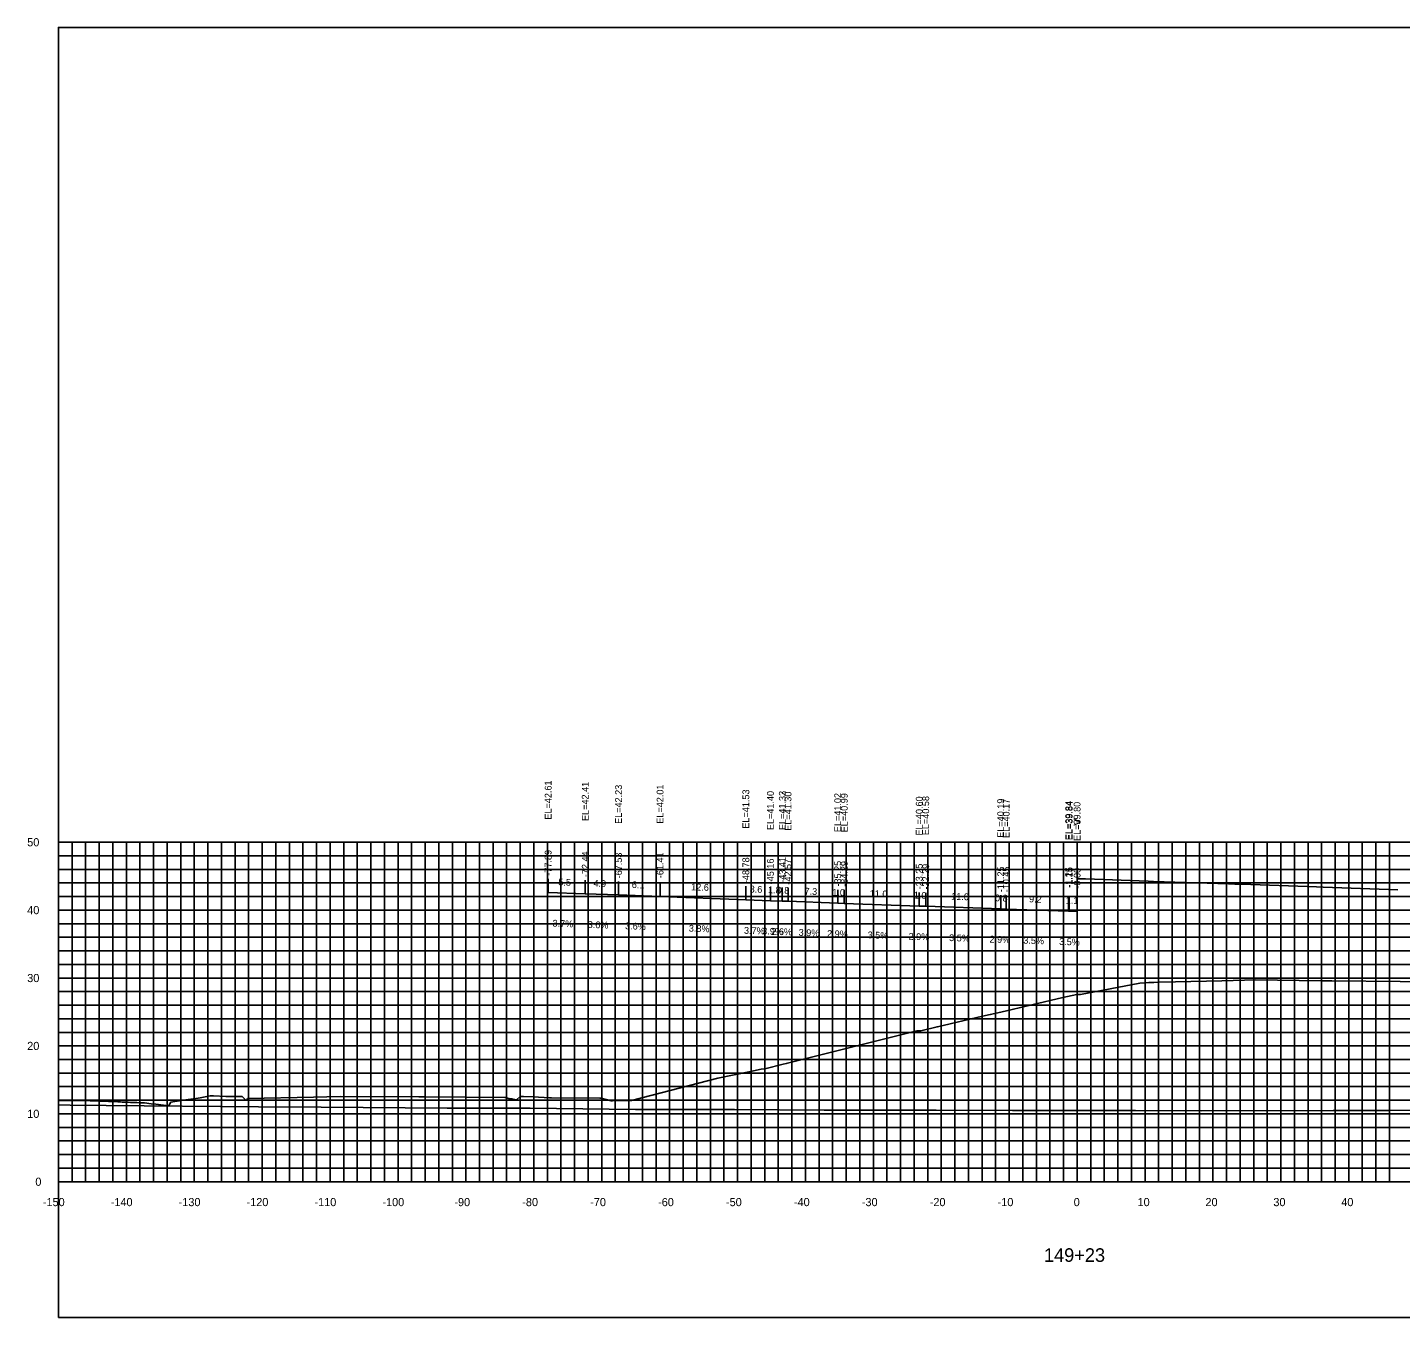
# Model space of a CAD drawing. Extents: x 1800880 to 1818864, y 245271 to 250560.
# Drawn here: x 1817785.3 to 1817987.5, y 249032.1 to 249222.1 of the extents above; entities that cross this region are included whole.
import ezdxf

# ---------------------------------------------------------------- set-up
doc = ezdxf.new("R2010")
doc.units = 0
for name, color, linetype in [('33', 7, 'Continuous'), ('ANNO-TXT', 7, 'Continuous'), ('AXIS', 7, 'Continuous'), ('CL-CNST', 7, 'Continuous'), ('DESIGN - DRAINAGE - Bridges', 7, 'Continuous'), ('Level 32', 7, 'Continuous'), ('Level 37', 7, 'Continuous'), ('Level 46', 7, 'Continuous'), ('Level 62', 7, 'Continuous'), ('SHT-BDR', 7, 'Continuous')]:
    doc.layers.add(name, color=color, linetype=linetype)

msp = doc.modelspace()

# ---------------------------------------------------------------- linework, layer by layer
at = {"layer": 'AXIS'}
msp.add_lwpolyline([(1817939.87, 249096.69), (1817939.97, 249096.69), (1817941.12, 249096.65), (1817950.32, 249096.33), (1817951.12, 249096.3), (1817962.16, 249095.92), (1817963.12, 249095.89), (1817964.08, 249095.86), (1817975.12, 249095.48), (1817976.08, 249095.45), (1817987.12, 249095.06)], dxfattribs=at)
at = {"layer": 'CL-CNST'}
msp.add_lwpolyline([(1817789.87, 249064.03), (1817794.55, 249063.96), (1817798.63, 249063.82), (1817798.81, 249063.81), (1817799.02, 249063.81), (1817799.25, 249063.8), (1817799.5, 249063.79), (1817799.79, 249063.78), (1817800.12, 249063.77), (1817800.49, 249063.75), (1817800.92, 249063.74), (1817801.42, 249063.72), (1817802, 249063.7), (1817802.55, 249063.68), (1817803.54, 249063.55), (1817804.22, 249063.46), (1817806.07, 249063.26), (1817806.08, 249063.25), (1817806.1, 249063.24), (1817806.11, 249063.29), (1817806.4, 249063.76), (1817806.44, 249063.76), (1817807.31, 249063.92), (1817807.68, 249063.99), (1817808.24, 249064.07), (1817810.42, 249064.38), (1817810.72, 249064.43), (1817812.2, 249064.7), (1817812.34, 249064.7), (1817812.71, 249064.7), (1817814.53, 249064.61), (1817816.14, 249064.62), (1817816.15, 249064.62), (1817816.73, 249064.61), (1817816.94, 249064.6), (1817817.48, 249064.07), (1817817.53, 249064.05), (1817817.58, 249064.09), (1817817.58, 249064.09), (1817817.58, 249064.1), (1817817.59, 249064.1), (1817817.59, 249064.11), (1817817.6, 249064.12), (1817817.61, 249064.13), (1817817.62, 249064.15), (1817817.64, 249064.18), (1817817.67, 249064.22), (1817817.72, 249064.3), (1817817.75, 249064.34), (1817827.41, 249064.52), (1817831.37, 249064.6), (1817842.96, 249064.55), (1817843.63, 249064.55), (1817843.83, 249064.55), (1817855.63, 249064.45), (1817856.21, 249064.33), (1817856.61, 249064.25), (1817856.75, 249064.22), (1817856.79, 249064.21), (1817856.9, 249064.19), (1817856.96, 249064.17), (1817857.01, 249064.16), (1817857.05, 249064.15), (1817857.07, 249064.15), (1817857.1, 249064.14), (1817857.11, 249064.14), (1817857.13, 249064.14), (1817857.14, 249064.13), (1817857.15, 249064.13), (1817857.16, 249064.13), (1817857.17, 249064.13), (1817857.17, 249064.13), (1817857.18, 249064.12), (1817857.32, 249064.1), (1817857.34, 249064.12), (1817857.88, 249064.6), (1817857.89, 249064.6), (1817858.35, 249064.6), (1817858.36, 249064.6), (1817859.78, 249064.58), (1817862.19, 249064.41), (1817862.46, 249064.4), (1817869.61, 249064.37), (1817869.8, 249064.38), (1817871.25, 249063.97), (1817871.46, 249063.97), (1817873.74, 249064), (1817874, 249064), (1817874.27, 249064), (1817886.96, 249067.32), (1817891.77, 249068.29), (1817893.37, 249068.66), (1817893.81, 249068.67), (1817893.87, 249068.67), (1817896.61, 249069.36), (1817897.05, 249069.45), (1817906.43, 249071.82), (1817916.27, 249074.28), (1817916.35, 249074.28), (1817916.85, 249074.3), (1817919.24, 249074.89), (1817919.29, 249074.89), (1817925.93, 249076.43), (1817927.07, 249076.68), (1817928.66, 249077.04), (1817937.77, 249079.18), (1817939.84, 249079.63), (1817940.27, 249079.63), (1817940.36, 249079.64), (1817949.1, 249081.3), (1817950.43, 249081.42), (1817950.75, 249081.42), (1817951.18, 249081.42), (1817951.89, 249081.44), (1817954.34, 249081.48), (1817961.2, 249081.66), (1817966.21, 249081.79), (1817975.74, 249081.66), (1817977.36, 249081.65), (1817987.44, 249081.54), (1817989.1, 249081.52)], dxfattribs=at)
at = {"layer": 'DESIGN - DRAINAGE - Bridges'}
for p, q in [((1817789.81, 249102.06), (1817789.87, 249102.06)), ((1817789.87, 249052.06), (1817789.87, 249102.06)), ((1817789.81, 249092.06), (1817789.87, 249092.06)), ((1817789.81, 249082.06), (1817789.87, 249082.06)), ((1817789.81, 249072.06), (1817789.87, 249072.06)), ((1817789.81, 249062.06), (1817789.87, 249062.06)), ((1817789.81, 249052.06), (1817789.87, 249052.06)), ((1817789.87, 249052.06), (1818089.87, 249052.06)), ((1817789.87, 249052), (1817789.87, 249052.06)), ((1817799.87, 249052), (1817799.87, 249052.06)), ((1817809.87, 249052), (1817809.87, 249052.06)), ((1817819.87, 249052), (1817819.87, 249052.06)), ((1817829.87, 249052), (1817829.87, 249052.06)), ((1817839.87, 249052), (1817839.87, 249052.06)), ((1817849.87, 249052), (1817849.87, 249052.06)), ((1817859.87, 249052), (1817859.87, 249052.06)), ((1817869.87, 249052), (1817869.87, 249052.06)), ((1817879.87, 249052), (1817879.87, 249052.06)), ((1817889.87, 249052), (1817889.87, 249052.06)), ((1817899.87, 249052), (1817899.87, 249052.06)), ((1817909.87, 249052), (1817909.87, 249052.06)), ((1817919.87, 249052), (1817919.87, 249052.06)), ((1817929.87, 249052), (1817929.87, 249052.06)), ((1817939.87, 249052), (1817939.87, 249052.06)), ((1817949.87, 249052), (1817949.87, 249052.06)), ((1817959.87, 249052), (1817959.87, 249052.06)), ((1817969.87, 249052), (1817969.87, 249052.06)), ((1817979.87, 249052), (1817979.87, 249052.06))]:
    msp.add_line(p, q, dxfattribs=at)
at = {"layer": 'Level 37'}
for p, q in [((1817861.98, 249094.67), (1817861.98, 249096.67)), ((1817867.44, 249094.47), (1817867.44, 249096.47)), ((1817872.34, 249094.29), (1817872.34, 249096.29)), ((1817878.46, 249094.06), (1817878.46, 249096.06)), ((1817891.09, 249093.59), (1817891.09, 249095.59)), ((1817894.71, 249093.45), (1817894.71, 249095.45)), ((1817896.46, 249093.38), (1817896.46, 249095.38)), ((1817896.46, 249093.38), (1817896.46, 249095.38)), ((1817897.3, 249093.36), (1817897.3, 249095.36)), ((1817904.62, 249093.07), (1817904.62, 249095.07)), ((1817905.58, 249093.05), (1817905.58, 249095.05)), ((1817916.62, 249092.66), (1817916.62, 249094.66)), ((1817917.58, 249092.63), (1817917.58, 249094.63)), ((1817928.62, 249092.25), (1817928.62, 249094.25)), ((1817929.42, 249092.22), (1817929.42, 249094.22)), ((1817938.62, 249091.9), (1817938.62, 249093.9)), ((1817938.72, 249091.9), (1817938.72, 249093.9)), ((1817939.87, 249091.86), (1817939.87, 249093.86))]:
    msp.add_line(p, q, dxfattribs=at)
msp.add_lwpolyline([(1817789.87, 249032.06), (1818089.87, 249032.06), (1818089.87, 249222.06), (1817789.87, 249222.06)], close=True, dxfattribs=at)
at = {"layer": 'Level 46'}
for p, q in [((1817789.87, 249102.06), (1818089.87, 249102.06)), ((1817789.87, 249052.06), (1817789.87, 249102.06)), ((1817791.87, 249052.06), (1817791.87, 249102.06)), ((1817793.87, 249052.06), (1817793.87, 249102.06)), ((1817795.87, 249052.06), (1817795.87, 249102.06)), ((1817797.87, 249052.06), (1817797.87, 249102.06)), ((1817799.87, 249052.06), (1817799.87, 249102.06)), ((1817801.87, 249052.06), (1817801.87, 249102.06)), ((1817803.87, 249052.06), (1817803.87, 249102.06)), ((1817805.87, 249052.06), (1817805.87, 249102.06)), ((1817807.87, 249052.06), (1817807.87, 249102.06)), ((1817809.87, 249052.06), (1817809.87, 249102.06)), ((1817811.87, 249052.06), (1817811.87, 249102.06)), ((1817813.87, 249052.06), (1817813.87, 249102.06)), ((1817815.87, 249052.06), (1817815.87, 249102.06)), ((1817817.87, 249052.06), (1817817.87, 249102.06)), ((1817819.87, 249052.06), (1817819.87, 249102.06)), ((1817821.87, 249052.06), (1817821.87, 249102.06)), ((1817823.87, 249052.06), (1817823.87, 249102.06)), ((1817825.87, 249052.06), (1817825.87, 249102.06)), ((1817827.87, 249052.06), (1817827.87, 249102.06)), ((1817829.87, 249052.06), (1817829.87, 249102.06)), ((1817831.87, 249052.06), (1817831.87, 249102.06)), ((1817833.87, 249052.06), (1817833.87, 249102.06)), ((1817835.87, 249052.06), (1817835.87, 249102.06)), ((1817837.87, 249052.06), (1817837.87, 249102.06)), ((1817839.87, 249052.06), (1817839.87, 249102.06)), ((1817841.87, 249052.06), (1817841.87, 249102.06)), ((1817843.87, 249052.06), (1817843.87, 249102.06)), ((1817845.87, 249052.06), (1817845.87, 249102.06)), ((1817847.87, 249052.06), (1817847.87, 249102.06)), ((1817849.87, 249052.06), (1817849.87, 249102.06)), ((1817851.87, 249052.06), (1817851.87, 249102.06)), ((1817853.87, 249052.06), (1817853.87, 249102.06)), ((1817855.87, 249052.06), (1817855.87, 249102.06)), ((1817857.87, 249052.06), (1817857.87, 249102.06)), ((1817859.87, 249052.06), (1817859.87, 249102.06)), ((1817861.87, 249052.06), (1817861.87, 249102.06)), ((1817863.87, 249052.06), (1817863.87, 249102.06)), ((1817865.87, 249052.06), (1817865.87, 249102.06)), ((1817867.87, 249052.06), (1817867.87, 249102.06)), ((1817869.87, 249052.06), (1817869.87, 249102.06)), ((1817871.87, 249052.06), (1817871.87, 249102.06)), ((1817873.87, 249052.06), (1817873.87, 249102.06)), ((1817875.87, 249052.06), (1817875.87, 249102.06)), ((1817877.87, 249052.06), (1817877.87, 249102.06)), ((1817879.87, 249052.06), (1817879.87, 249102.06)), ((1817881.87, 249052.06), (1817881.87, 249102.06)), ((1817883.87, 249052.06), (1817883.87, 249102.06)), ((1817885.87, 249052.06), (1817885.87, 249102.06)), ((1817887.87, 249052.06), (1817887.87, 249102.06)), ((1817889.87, 249052.06), (1817889.87, 249102.06)), ((1817891.87, 249052.06), (1817891.87, 249102.06)), ((1817893.87, 249052.06), (1817893.87, 249102.06)), ((1817895.87, 249052.06), (1817895.87, 249102.06)), ((1817897.87, 249052.06), (1817897.87, 249102.06)), ((1817899.87, 249052.06), (1817899.87, 249102.06)), ((1817901.87, 249052.06), (1817901.87, 249102.06)), ((1817903.87, 249052.06), (1817903.87, 249102.06)), ((1817905.87, 249052.06), (1817905.87, 249102.06)), ((1817907.87, 249052.06), (1817907.87, 249102.06)), ((1817909.87, 249052.06), (1817909.87, 249102.06)), ((1817911.87, 249052.06), (1817911.87, 249102.06)), ((1817913.87, 249052.06), (1817913.87, 249102.06)), ((1817915.87, 249052.06), (1817915.87, 249102.06)), ((1817917.87, 249052.06), (1817917.87, 249102.06)), ((1817919.87, 249052.06), (1817919.87, 249102.06)), ((1817921.87, 249052.06), (1817921.87, 249102.06)), ((1817923.87, 249052.06), (1817923.87, 249102.06)), ((1817925.87, 249052.06), (1817925.87, 249102.06)), ((1817927.87, 249052.06), (1817927.87, 249102.06)), ((1817929.87, 249052.06), (1817929.87, 249102.06)), ((1817931.87, 249052.06), (1817931.87, 249102.06)), ((1817933.87, 249052.06), (1817933.87, 249102.06)), ((1817935.87, 249052.06), (1817935.87, 249102.06)), ((1817937.87, 249052.06), (1817937.87, 249102.06)), ((1817939.87, 249052.06), (1817939.87, 249102.06)), ((1817941.87, 249052.06), (1817941.87, 249102.06)), ((1817943.87, 249052.06), (1817943.87, 249102.06)), ((1817945.87, 249052.06), (1817945.87, 249102.06)), ((1817947.87, 249052.06), (1817947.87, 249102.06)), ((1817949.87, 249052.06), (1817949.87, 249102.06)), ((1817951.87, 249052.06), (1817951.87, 249102.06)), ((1817953.87, 249052.06), (1817953.87, 249102.06)), ((1817955.87, 249052.06), (1817955.87, 249102.06)), ((1817957.87, 249052.06), (1817957.87, 249102.06)), ((1817959.87, 249052.06), (1817959.87, 249102.06)), ((1817961.87, 249052.06), (1817961.87, 249102.06)), ((1817963.87, 249052.06), (1817963.87, 249102.06)), ((1817965.87, 249052.06), (1817965.87, 249102.06)), ((1817967.87, 249052.06), (1817967.87, 249102.06)), ((1817969.87, 249052.06), (1817969.87, 249102.06)), ((1817971.87, 249052.06), (1817971.87, 249102.06)), ((1817973.87, 249052.06), (1817973.87, 249102.06)), ((1817975.87, 249052.06), (1817975.87, 249102.06)), ((1817977.87, 249052.06), (1817977.87, 249102.06)), ((1817979.87, 249052.06), (1817979.87, 249102.06)), ((1817981.87, 249052.06), (1817981.87, 249102.06)), ((1817983.87, 249052.06), (1817983.87, 249102.06)), ((1817985.87, 249052.06), (1817985.87, 249102.06)), ((1817789.87, 249100.06), (1818089.87, 249100.06)), ((1817789.87, 249098.06), (1818089.87, 249098.06)), ((1817789.87, 249096.06), (1818089.87, 249096.06)), ((1817789.87, 249094.06), (1818089.87, 249094.06)), ((1817789.87, 249092.06), (1818089.87, 249092.06)), ((1817789.87, 249090.06), (1818089.87, 249090.06)), ((1817789.87, 249088.06), (1818089.87, 249088.06)), ((1817789.87, 249086.06), (1818089.87, 249086.06)), ((1817789.87, 249084.06), (1818089.87, 249084.06)), ((1817789.87, 249082.06), (1818089.87, 249082.06)), ((1817789.87, 249080.06), (1818089.87, 249080.06)), ((1817789.87, 249078.06), (1818089.87, 249078.06)), ((1817789.87, 249076.06), (1818089.87, 249076.06)), ((1817789.87, 249074.06), (1818089.87, 249074.06)), ((1817789.87, 249072.06), (1818089.87, 249072.06)), ((1817789.87, 249070.06), (1818089.87, 249070.06)), ((1817789.87, 249068.06), (1818089.87, 249068.06)), ((1817789.87, 249066.06), (1818089.87, 249066.06)), ((1817789.87, 249064.06), (1818089.87, 249064.06)), ((1817789.87, 249062.06), (1818089.87, 249062.06)), ((1817789.87, 249060.06), (1818089.87, 249060.06)), ((1817789.87, 249058.06), (1818089.87, 249058.06)), ((1817789.87, 249056.06), (1818089.87, 249056.06)), ((1817789.87, 249054.06), (1818089.87, 249054.06)), ((1817789.87, 249052.06), (1818089.87, 249052.06))]:
    msp.add_line(p, q, dxfattribs=at)
at = {"layer": 'Level 62'}
for points in [[(1817861.98, 249094.67), (1817867.44, 249094.47), (1817872.34, 249094.29), (1817878.46, 249094.06), (1817891.09, 249093.59), (1817894.71, 249093.45), (1817896.46, 249093.38)], [(1817896.46, 249093.38), (1817897.3, 249093.36), (1817904.62, 249093.07), (1817905.58, 249093.05), (1817916.62, 249092.66), (1817917.58, 249092.63), (1817928.62, 249092.25), (1817929.42, 249092.22), (1817938.62, 249091.9), (1817938.72, 249091.9), (1817939.87, 249091.86)], [(1817789.87, 249063.36), (1817791.59, 249063.34), (1817796.9, 249063.31), (1817819.35, 249063.09), (1817828.56, 249063.05), (1817847.1, 249062.91), (1817859.31, 249062.87), (1817874.86, 249062.72), (1817889.44, 249062.7), (1817902.61, 249062.61), (1817919.12, 249062.61), (1817930.37, 249062.53), (1817948.47, 249062.56), (1817958.12, 249062.49), (1817977.57, 249062.55), (1817985.88, 249062.53), (1818006.46, 249062.63), (1818013.63, 249062.64), (1818035.21, 249062.75), (1818041.39, 249062.65), (1818063.82, 249062.78), (1818069.14, 249062.84), (1818074.05, 249062.8), (1818089.87, 249062.9)]]:
    msp.add_lwpolyline(points, dxfattribs=at)

# ---------------------------------------------------------------- texts
for s, p in [('-150', (1817787.57, 249048.46)), ('-140', (1817797.57, 249048.46)), ('-130', (1817807.57, 249048.46)), ('-120', (1817817.57, 249048.46)), ('-110', (1817827.57, 249048.46)), ('-100', (1817837.57, 249048.46)), ('-90', (1817848.17, 249048.46)), ('-80', (1817858.17, 249048.46)), ('-70', (1817868.17, 249048.46)), ('-60', (1817878.17, 249048.46)), ('-50', (1817888.17, 249048.46)), ('-40', (1817898.17, 249048.46)), ('-30', (1817908.17, 249048.46)), ('-20', (1817918.17, 249048.46)), ('-10', (1817928.17, 249048.46)), ('0', (1817939.37, 249048.46)), ('10', (1817948.77, 249048.46)), ('20', (1817958.77, 249048.46)), ('30', (1817968.77, 249048.46)), ('40', (1817978.77, 249048.46))]:
    msp.add_text(s, height=1.2).set_placement(p)
at = {"layer": '33'}
for s, p in [('50', (1817785.27, 249101.46)), ('40', (1817785.27, 249091.46)), ('30', (1817785.27, 249081.46)), ('20', (1817785.27, 249071.46)), ('10', (1817785.27, 249061.46)), ('0', (1817786.47, 249051.46))]:
    msp.add_text(s, height=1.2, dxfattribs=at).set_placement(p)
at = {"layer": 'ANNO-TXT'}
for s, rotation, p in [('5.5', 357.8709, (1817863.47, 249095.71)), ('4.9', 357.9132, (1817868.64, 249095.52)), ('6.1', 357.9132, (1817874.28, 249095.32)), ('12.6', 357.834, (1817883.02, 249094.99)), ('3.6', 357.8554, (1817891.64, 249094.67)), ('1.8', 357.7762, (1817894.34, 249094.57)), ('0.8', 358.5361, (1817895.62, 249094.5)), ('7.3', 357.7742, (1817899.72, 249094.36)), ('1.0', 358.3363, (1817903.81, 249094.2)), ('11.0', 357.9961, (1817909.32, 249094.02)), ('1.0', 358.3363, (1817915.81, 249093.78)), ('11.0', 357.9961, (1817921.32, 249093.6)), ('0.8', 358.3363, (1817927.77, 249093.37)), ('9.2', 357.9961, (1817932.78, 249093.21)), ('1.1', 357.9961, (1817938.18, 249093.02)), ('3.7%', 357.8709, (1817862.61, 249089.64)), ('3.6%', 357.9132, (1817867.79, 249089.45)), ('3.6%', 357.9132, (1817873.3, 249089.25)), ('3.8%', 357.834, (1817882.68, 249088.9)), ('3.7%', 357.8554, (1817890.8, 249088.59)), ('3.9%', 357.7762, (1817893.48, 249088.5)), ('2.6%', 358.5361, (1817894.84, 249088.42)), ('3.9%', 357.7742, (1817898.85, 249088.29)), ('2.9%', 358.3363, (1817903.04, 249088.12)), ('3.5%', 357.9961, (1817909.01, 249087.92)), ('2.9%', 358.3363, (1817915.04, 249087.7)), ('3.5%', 357.9961, (1817921.01, 249087.51)), ('2.9%', 358.3363, (1817926.96, 249087.29)), ('3.5%', 357.9961, (1817931.93, 249087.13)), ('3.5%', 357.9961, (1817937.21, 249086.95))]:
    msp.add_text(s, height=1, rotation=rotation, dxfattribs=at).set_placement(p)
at = {"layer": 'DESIGN - DRAINAGE - Bridges'}
for s, height, p in [('>', 1.5, (1817939.26, 249104.31)), ('-', 0.0001, (1817789.87, 249052.06))]:
    msp.add_text(s, height=height, dxfattribs=at).set_placement(p)
at = {"layer": 'Level 32'}
msp.add_text('149+23', height=2, dxfattribs=at).set_placement((1817934.99, 249040.26))
at = {"layer": 'SHT-BDR'}
for s, p in [('EL=42.61', (1817862.48, 249105.39)), ('EL=42.41', (1817867.94, 249105.19)), ('EL=42.23', (1817872.84, 249104.76)), ('EL=42.01', (1817878.96, 249104.79)), ('EL=41.53', (1817891.59, 249104.06)), ('EL=41.40', (1817895.21, 249103.85)), ('EL=41.33', (1817896.96, 249103.86)), ('EL=41.32', (1817896.96, 249103.85)), ('EL=41.30', (1817897.8, 249103.75)), ('EL=41.02', (1817905.12, 249103.55)), ('EL=40.99', (1817906.08, 249103.52)), ('EL=40.60', (1817917.12, 249103.05)), ('EL=40.58', (1817918.08, 249103.1)), ('EL=40.19', (1817929.12, 249102.72)), ('EL=40.17', (1817929.92, 249102.69)), ('EL=39.84', (1817939.12, 249102.37)), ('EL=39.84', (1817939.22, 249102.37)), ('EL=39.80', (1817940.37, 249102.25)), ('-77.89', (1817862.48, 249097.13)), ('-72.44', (1817867.94, 249096.92)), ('-67.53', (1817872.84, 249096.74)), ('-61.41', (1817878.96, 249096.77)), ('-43.41', (1817896.96, 249096.09)), ('-43.41', (1817896.96, 249096.09)), ('-48.78', (1817891.59, 249096.04)), ('-45.16', (1817895.21, 249095.86)), ('-42.57', (1817897.8, 249095.81)), ('-35.25', (1817905.12, 249095.53)), ('-34.29', (1817906.08, 249095.5)), ('-23.25', (1817917.12, 249095.12)), ('-22.29', (1817918.08, 249095.09)), ('-11.25', (1817929.12, 249094.7)), ('-10.45', (1817929.92, 249094.68)), ('-1.25', (1817939.12, 249095.35)), ('-1.15', (1817939.22, 249095.35)), ('-0.00', (1817940.37, 249095.23))]:
    msp.add_text(s, height=1, rotation=90, dxfattribs=at).set_placement(p)

doc.saveas('drawing.dxf')
